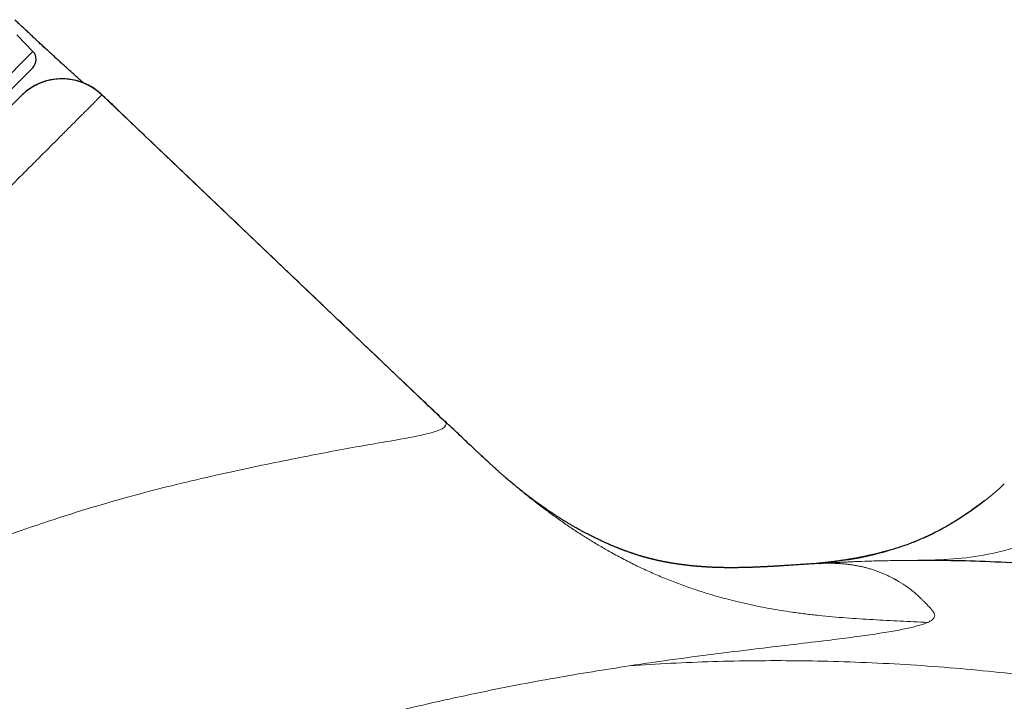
# Model space of a CAD drawing. Header units: millimetres. Extents: x 8 to 1329, y 12 to 1074.
# Tile 190 of 619: x 687 to 704, y 475 to 487. Entities that reach past the tile are written whole.
import ezdxf

# ---------------------------------------------------------------- set-up
doc = ezdxf.new("R2010")
doc.units = ezdxf.units.MM

msp = doc.modelspace()

# ---------------------------------------------------------------- linework, layer by layer
at = {"color": 7, "linetype": 'Continuous', "lineweight": 30}
for p, q in [((687.083, 486.067), (686.805, 486.355)), ((687.081, 485.787), (656.266, 454.972)), ((681.07, 479.493), (686.878, 485.301)), ((694.22, 479.656), (688.275, 485.318)), ((695.25, 478.709), (695.269, 478.692)), ((700.551, 477.223), (700.552, 477.223)), ((700.668, 477.231), (700.679, 477.231)), ((700.838, 477.252), (700.846, 477.253))]:
    msp.add_line(p, q, dxfattribs=at)
at = {"color": 252, "linetype": 'Continuous', "lineweight": 0}
for p, q in [((655.985, 454.969), (687.083, 486.067)), ((688.276, 485.319), (688.276, 485.319)), ((694.181, 479.696), (694.221, 479.658))]:
    msp.add_line(p, q, dxfattribs=at)
at = {"color": 7, "linetype": 'Continuous', "lineweight": 30}
for centre, radius, start, end in [((686.939, 485.928), 0.2, 315, 44), ((687.586, 484.595), 1, 46.3934, 134.9393)]:
    msp.add_arc(centre, radius, start, end, dxfattribs=at)
at = {"color": 252, "linetype": 'Continuous', "lineweight": 0}
msp.add_arc((700.397, 482.296), 5.063, 275.2136, 313.1273, dxfattribs=at)
at = {"color": 7, "linetype": 'Continuous', "lineweight": 30}
for points, knots in [([(687.965, 485.518), (687.952, 485.53), (687.924, 485.554), (687.877, 485.596), (687.825, 485.642), (687.769, 485.692), (687.709, 485.745), (687.648, 485.801), (687.585, 485.858), (687.52, 485.917), (687.454, 485.977), (687.386, 486.039), (687.32, 486.1), (687.256, 486.159), (687.197, 486.214), (687.136, 486.27), (687.075, 486.328), (687.013, 486.386), (686.954, 486.441), (686.898, 486.493), (686.844, 486.545), (686.801, 486.586), (686.776, 486.61), (686.77, 486.616)], [0, 0, 0, 0, 0.056089, 0.114657, 0.173943, 0.236661, 0.297741, 0.357227, 0.415223, 0.471849, 0.527236, 0.581526, 0.634868, 0.680274, 0.723316, 0.764175, 0.807324, 0.848198, 0.887059, 0.919778, 0.954403, 0.988676, 1, 1, 1, 1]), ([(694.18, 479.696), (694.061, 479.81), (693.773, 480.084), (693.32, 480.515), (692.828, 480.983), (692.35, 481.439), (691.886, 481.881), (691.435, 482.31), (690.984, 482.74), (690.534, 483.168), (690.086, 483.595), (689.655, 484.006), (689.24, 484.401), (688.842, 484.78), (688.522, 485.085), (688.336, 485.263), (688.276, 485.319)], [0, 0, 0, 0, 0.060735, 0.146306, 0.22956, 0.310498, 0.389118, 0.465423, 0.539412, 0.618125, 0.694037, 0.767149, 0.837462, 0.904976, 0.969693, 1, 1, 1, 1]), ([(695.269, 478.692), (695.267, 478.694), (695.261, 478.699), (695.25, 478.709), (695.237, 478.72), (695.222, 478.733), (695.205, 478.748), (695.187, 478.763), (695.169, 478.779), (695.147, 478.798), (695.126, 478.817), (695.096, 478.844), (695.056, 478.88), (695.016, 478.917), (694.988, 478.943), (694.965, 478.964), (694.94, 478.987), (694.914, 479.01), (694.89, 479.033), (694.863, 479.057), (694.835, 479.084), (694.805, 479.112), (694.775, 479.139), (694.745, 479.167), (694.71, 479.2), (694.659, 479.248), (694.59, 479.312), (694.503, 479.395), (694.399, 479.494), (694.294, 479.593), (694.225, 479.659), (694.196, 479.687)], [0, 0, 0, 0, 0.0473124, 0.1072114, 0.1612462, 0.2184127, 0.2672736, 0.3079067, 0.3404266, 0.3652715, 0.3879788, 0.4108174, 0.474283, 0.5386927, 0.5715669, 0.6027205, 0.6308703, 0.6502319, 0.6683002, 0.6853078, 0.7015289, 0.7172741, 0.7328783, 0.7442347, 0.7603627, 0.7817715, 0.8144971, 0.8549548, 0.9031988, 0.9592716, 1, 1, 1, 1]), ([(700.552, 477.223), (700.549, 477.223), (700.527, 477.222), (700.49, 477.219), (700.445, 477.216), (700.407, 477.214), (700.378, 477.212), (700.345, 477.21), (700.306, 477.207), (700.253, 477.204), (700.197, 477.2), (700.144, 477.196), (700.101, 477.194), (700.065, 477.191), (700.035, 477.189), (700.008, 477.188), (699.98, 477.186), (699.95, 477.184), (699.918, 477.182), (699.884, 477.18), (699.853, 477.178), (699.826, 477.177), (699.804, 477.176), (699.786, 477.175), (699.77, 477.174), (699.755, 477.173), (699.741, 477.172), (699.729, 477.172), (699.715, 477.171), (699.701, 477.17), (699.683, 477.169), (699.663, 477.169), (699.641, 477.168), (699.619, 477.167), (699.599, 477.166), (699.58, 477.165), (699.561, 477.164), (699.542, 477.163), (699.523, 477.163), (699.505, 477.162), (699.487, 477.162), (699.466, 477.161), (699.444, 477.16), (699.419, 477.159), (699.393, 477.159), (699.368, 477.158), (699.344, 477.158), (699.322, 477.157), (699.301, 477.157), (699.28, 477.157), (699.257, 477.156), (699.236, 477.156), (699.215, 477.156), (699.196, 477.156), (699.177, 477.156), (699.157, 477.156), (699.137, 477.156), (699.117, 477.156), (699.1, 477.156), (699.085, 477.156), (699.073, 477.156), (699.062, 477.156), (699.049, 477.156), (699.034, 477.156), (699.016, 477.157), (698.996, 477.157), (698.973, 477.157), (698.95, 477.158), (698.927, 477.159), (698.904, 477.159), (698.881, 477.16), (698.86, 477.161), (698.841, 477.162), (698.824, 477.162), (698.806, 477.163), (698.787, 477.164), (698.767, 477.165), (698.746, 477.166), (698.727, 477.167), (698.71, 477.168), (698.696, 477.169), (698.684, 477.17), (698.672, 477.171), (698.659, 477.172), (698.644, 477.173), (698.626, 477.174), (698.607, 477.175), (698.588, 477.177), (698.571, 477.178), (698.557, 477.179), (698.544, 477.18), (698.532, 477.182), (698.517, 477.183), (698.498, 477.185), (698.478, 477.187), (698.459, 477.189), (698.442, 477.19), (698.423, 477.192), (698.403, 477.194), (698.383, 477.197), (698.363, 477.199), (698.344, 477.201), (698.327, 477.204), (698.313, 477.205), (698.3, 477.207), (698.288, 477.209), (698.275, 477.21), (698.26, 477.212), (698.242, 477.215), (698.223, 477.218), (698.203, 477.22), (698.183, 477.223), (698.164, 477.226), (698.146, 477.229), (698.132, 477.232), (698.12, 477.233), (698.11, 477.235), (698.1, 477.237), (698.089, 477.239), (698.076, 477.241), (698.062, 477.243), (698.046, 477.246), (698.03, 477.249), (698.014, 477.252), (698, 477.255), (697.988, 477.257), (697.977, 477.259), (697.968, 477.261), (697.959, 477.263), (697.95, 477.265), (697.942, 477.267), (697.934, 477.268), (697.925, 477.27), (697.916, 477.272), (697.905, 477.274), (697.893, 477.277), (697.879, 477.28), (697.865, 477.283), (697.851, 477.286), (697.837, 477.289), (697.825, 477.292), (697.814, 477.295), (697.803, 477.298), (697.791, 477.3), (697.781, 477.303), (697.771, 477.305), (697.761, 477.308), (697.751, 477.31), (697.74, 477.313), (697.727, 477.317), (697.711, 477.32), (697.695, 477.325), (697.677, 477.33), (697.66, 477.335), (697.642, 477.339), (697.626, 477.344), (697.613, 477.348), (697.602, 477.351), (697.593, 477.354), (697.583, 477.357), (697.57, 477.36), (697.554, 477.365), (697.535, 477.371), (697.514, 477.378), (697.492, 477.385), (697.472, 477.392), (697.453, 477.398), (697.437, 477.403), (697.424, 477.407), (697.414, 477.411), (697.403, 477.415), (697.389, 477.419), (697.373, 477.425), (697.353, 477.432), (697.333, 477.439), (697.315, 477.446), (697.299, 477.452), (697.285, 477.457), (697.273, 477.462), (697.262, 477.466), (697.25, 477.47), (697.237, 477.475), (697.222, 477.481), (697.207, 477.487), (697.191, 477.494), (697.173, 477.501), (697.155, 477.508), (697.134, 477.516), (697.112, 477.526), (697.089, 477.535), (697.067, 477.545), (697.048, 477.553), (697.031, 477.56), (697.011, 477.569), (696.986, 477.58), (696.956, 477.593), (696.925, 477.607), (696.894, 477.622), (696.864, 477.636), (696.832, 477.651), (696.798, 477.668), (696.763, 477.685), (696.727, 477.703), (696.693, 477.72), (696.661, 477.737), (696.633, 477.752), (696.609, 477.764), (696.586, 477.776), (696.564, 477.789), (696.539, 477.802), (696.51, 477.818), (696.481, 477.834), (696.451, 477.851), (696.425, 477.866), (696.403, 477.879), (696.383, 477.89), (696.363, 477.902), (696.343, 477.914), (696.321, 477.927), (696.297, 477.941), (696.272, 477.957), (696.248, 477.971), (696.228, 477.983), (696.212, 477.993), (696.199, 478.001), (696.187, 478.009), (696.174, 478.017), (696.158, 478.027), (696.137, 478.041), (696.113, 478.056), (696.087, 478.073), (696.06, 478.091), (696.032, 478.11), (696.004, 478.128), (695.977, 478.146), (695.951, 478.165), (695.921, 478.186), (695.891, 478.207), (695.859, 478.229), (695.826, 478.253), (695.789, 478.28), (695.751, 478.308), (695.714, 478.336), (695.678, 478.362), (695.646, 478.387), (695.617, 478.409), (695.591, 478.429), (695.569, 478.447), (695.544, 478.466), (695.514, 478.49), (695.481, 478.516), (695.449, 478.542), (695.423, 478.564), (695.407, 478.577), (695.398, 478.584), (695.392, 478.589), (695.383, 478.596), (695.373, 478.605), (695.359, 478.616), (695.343, 478.63), (695.322, 478.648), (695.296, 478.669), (695.272, 478.69), (695.256, 478.703), (695.25, 478.708)], [0, 0, 0, 0, 0.000632, 0.004065, 0.006981, 0.009381, 0.011267, 0.012642, 0.016091, 0.020882, 0.026179, 0.031072, 0.036057, 0.03949, 0.042845, 0.045996, 0.049036, 0.052672, 0.057047, 0.061834, 0.066064, 0.069676, 0.072677, 0.075213, 0.07759, 0.079695, 0.081668, 0.083511, 0.085377, 0.087802, 0.090532, 0.093756, 0.097407, 0.100978, 0.104362, 0.107553, 0.110486, 0.114083, 0.117179, 0.120126, 0.123345, 0.126907, 0.130827, 0.135228, 0.140106, 0.145041, 0.149352, 0.153035, 0.15714, 0.161205, 0.165348, 0.170154, 0.173554, 0.17723, 0.181141, 0.185254, 0.189098, 0.193364, 0.196924, 0.199783, 0.20195, 0.204133, 0.206855, 0.210111, 0.213899, 0.218214, 0.223037, 0.228023, 0.23302, 0.238028, 0.242945, 0.247762, 0.251909, 0.255443, 0.259215, 0.263524, 0.268328, 0.273094, 0.277318, 0.281004, 0.284156, 0.286779, 0.289114, 0.29199, 0.295421, 0.299404, 0.30391, 0.308219, 0.311997, 0.315248, 0.317976, 0.320375, 0.324092, 0.328554, 0.333755, 0.337446, 0.341444, 0.345753, 0.350371, 0.35524, 0.359761, 0.364437, 0.368414, 0.371695, 0.374285, 0.376942, 0.380123, 0.383861, 0.388154, 0.392977, 0.397902, 0.403089, 0.408108, 0.412642, 0.416663, 0.419466, 0.421957, 0.42464, 0.42797, 0.431487, 0.435516, 0.440054, 0.44504, 0.449677, 0.453717, 0.457163, 0.46017, 0.463044, 0.465795, 0.468421, 0.470925, 0.473306, 0.475855, 0.478963, 0.48263, 0.486398, 0.490614, 0.495278, 0.500128, 0.504479, 0.508295, 0.511578, 0.515481, 0.519165, 0.522635, 0.52589, 0.528938, 0.532334, 0.536187, 0.540669, 0.545779, 0.551509, 0.5572, 0.563624, 0.569308, 0.574394, 0.578906, 0.58205, 0.584842, 0.587749, 0.591155, 0.59621, 0.602069, 0.608509, 0.614538, 0.620285, 0.625396, 0.629851, 0.632818, 0.635403, 0.638081, 0.641414, 0.645399, 0.650039, 0.655331, 0.659731, 0.663467, 0.666537, 0.669017, 0.671446, 0.67393, 0.676929, 0.680006, 0.683167, 0.686751, 0.690056, 0.69375, 0.697834, 0.702307, 0.707069, 0.711326, 0.715032, 0.718186, 0.721076, 0.725896, 0.731264, 0.736715, 0.741887, 0.74683, 0.751785, 0.756499, 0.76124, 0.766, 0.770663, 0.7748, 0.77847, 0.781532, 0.78402, 0.786634, 0.78965, 0.793006, 0.796743, 0.800346, 0.803553, 0.806077, 0.80828, 0.810392, 0.812893, 0.815803, 0.819124, 0.822843, 0.826367, 0.829108, 0.831454, 0.833399, 0.834943, 0.836544, 0.839395, 0.843108, 0.847689, 0.852501, 0.857587, 0.86278, 0.868043, 0.872829, 0.876955, 0.881288, 0.885666, 0.890267, 0.895165, 0.900453, 0.906051, 0.911268, 0.916387, 0.92105, 0.925461, 0.929612, 0.933532, 0.937661, 0.942454, 0.947928, 0.953494, 0.95831, 0.962356, 0.964088, 0.965913, 0.968218, 0.971007, 0.974284, 0.978053, 0.983231, 0.989133, 0.995768, 1, 1, 1, 1]), ([(703.517, 478.315), (703.516, 478.314), (703.513, 478.312), (703.508, 478.308), (703.499, 478.301), (703.488, 478.293), (703.475, 478.283), (703.461, 478.272), (703.447, 478.262), (703.436, 478.253), (703.427, 478.246), (703.417, 478.239), (703.404, 478.229), (703.385, 478.215), (703.359, 478.195), (703.327, 478.172), (703.281, 478.139), (703.222, 478.097), (703.151, 478.049), (703.083, 478.004), (703.02, 477.964), (702.956, 477.925), (702.891, 477.886), (702.815, 477.843), (702.729, 477.796), (702.634, 477.747), (702.536, 477.7), (702.437, 477.656), (702.335, 477.613), (702.23, 477.572), (702.127, 477.535), (702.025, 477.501), (701.93, 477.471), (701.84, 477.445), (701.754, 477.422), (701.673, 477.401), (701.602, 477.384), (701.541, 477.37), (701.491, 477.359), (701.45, 477.351), (701.411, 477.343), (701.369, 477.335), (701.321, 477.326), (701.267, 477.316), (701.208, 477.305), (701.151, 477.296), (701.099, 477.288), (701.056, 477.281), (701.022, 477.276), (700.994, 477.272), (700.973, 477.269), (700.959, 477.267), (700.945, 477.265), (700.927, 477.263), (700.911, 477.261), (700.891, 477.258), (700.869, 477.255), (700.851, 477.253), (700.841, 477.252), (700.838, 477.251)], [0, 0, 0, 0, 0.008599, 0.029405, 0.047264, 0.062699, 0.074863, 0.083898, 0.089371, 0.091502, 0.093377, 0.095177, 0.097698, 0.10189, 0.107736, 0.115162, 0.122879, 0.137329, 0.151354, 0.165924, 0.181806, 0.19911, 0.217706, 0.237626, 0.266267, 0.297279, 0.330609, 0.364701, 0.400732, 0.438556, 0.477234, 0.513535, 0.547075, 0.57785, 0.608554, 0.636049, 0.660454, 0.681905, 0.700547, 0.71388, 0.728561, 0.74559, 0.76487, 0.786288, 0.810218, 0.83765, 0.860971, 0.881654, 0.899917, 0.916676, 0.923055, 0.92925, 0.935264, 0.941574, 0.950401, 0.962027, 0.976434, 0.99359, 1, 1, 1, 1]), ([(700.679, 477.231), (700.677, 477.231), (700.632, 477.229), (700.59, 477.226), (700.551, 477.223)], [0, 0, 0, 0, 0.058276, 1, 1, 1, 1]), ([(700.846, 477.252), (700.844, 477.252), (700.837, 477.251), (700.825, 477.25), (700.809, 477.248), (700.79, 477.246), (700.773, 477.244), (700.758, 477.242), (700.745, 477.24), (700.735, 477.239), (700.722, 477.238), (700.707, 477.236), (700.693, 477.235), (700.681, 477.234), (700.672, 477.233), (700.664, 477.232), (700.656, 477.231), (700.649, 477.23), (700.641, 477.23), (700.634, 477.229), (700.627, 477.228), (700.623, 477.228), (700.621, 477.228), (700.621, 477.228)], [0, 0, 0, 0, 0.033132, 0.096361, 0.147494, 0.186818, 0.219837, 0.250362, 0.293596, 0.339248, 0.397464, 0.459998, 0.524545, 0.581084, 0.630229, 0.674553, 0.714791, 0.760436, 0.815451, 0.879779, 0.943334, 0.997846, 1, 1, 1, 1]), ([(708.911, 476.297), (708.696, 476.363), (708.268, 476.495), (707.645, 476.675), (707.027, 476.834), (706.453, 476.996), (705.824, 477.113), (705.163, 477.157), (704.444, 477.218), (703.697, 477.256), (703.012, 477.279), (702.578, 477.281), (702.362, 477.282)], [0, 0, 0, 0, 0.083267, 0.166575, 0.249748, 0.332993, 0.417695, 0.501355, 0.625922, 0.750795, 0.875416, 1, 1, 1, 1])]:
    msp.add_open_spline(points, degree=3, knots=knots, dxfattribs=at)
msp.add_open_spline([(688.275, 485.318), (688.243, 485.347), (688.178, 485.404), (688.069, 485.472), (687.952, 485.527), (687.829, 485.567), (687.702, 485.59), (687.573, 485.597), (687.444, 485.587), (687.318, 485.561), (687.196, 485.518), (687.08, 485.46), (686.973, 485.389), (686.91, 485.33), (686.878, 485.301)], degree=3, dxfattribs=at)
at = {"color": 252, "linetype": 'Continuous', "lineweight": 0}
for points, knots in [([(688.275, 485.318), (688.274, 485.317), (688.273, 485.316), (688.26, 485.304), (688.24, 485.284), (688.213, 485.257), (688.179, 485.223), (688.139, 485.182), (688.092, 485.135), (688.039, 485.082), (687.981, 485.024), (687.918, 484.961), (687.849, 484.893), (687.777, 484.82), (687.701, 484.744), (687.622, 484.666), (687.539, 484.582), (687.452, 484.495), (687.362, 484.405), (687.269, 484.312), (687.172, 484.215), (687.038, 484.081), (686.887, 483.93), (686.718, 483.761), (686.571, 483.614), (686.417, 483.461), (686.261, 483.305), (686.103, 483.147), (685.944, 482.987), (685.779, 482.822), (685.613, 482.657), (685.448, 482.491), (685.283, 482.326), (685.114, 482.157), (684.944, 481.987), (684.773, 481.816), (684.601, 481.645), (684.426, 481.47), (684.19, 481.233), (683.944, 480.987), (683.688, 480.731), (683.485, 480.529), (683.279, 480.323), (683.069, 480.113), (682.856, 479.899), (682.639, 479.682), (682.419, 479.462), (682.269, 479.312), (682.194, 479.238)], [0, 0, 0, 0, 0.024667, 0.049335, 0.074052, 0.098769, 0.121932, 0.145096, 0.168301, 0.191506, 0.213108, 0.234711, 0.256347, 0.277983, 0.297842, 0.317701, 0.337586, 0.357471, 0.376297, 0.395123, 0.413971, 0.432819, 0.46987, 0.493034, 0.516197, 0.539402, 0.562607, 0.58421, 0.605812, 0.627448, 0.649084, 0.668943, 0.688802, 0.708687, 0.728572, 0.747398, 0.766224, 0.785072, 0.803921, 0.840971, 0.860804, 0.880644, 0.90051, 0.920375, 0.940267, 0.960158, 0.980076, 1, 1, 1, 1]), ([(661.45, 448.822), (661.498, 448.806), (661.589, 448.777), (661.738, 449.013), (661.831, 449.255), (661.885, 449.408), (661.943, 449.587), (662.005, 449.79), (662.073, 450.018), (662.146, 450.273), (662.231, 450.571), (662.334, 450.96), (662.476, 451.492), (662.651, 452.088), (662.85, 452.71), (663.058, 453.319), (663.311, 454.016), (663.617, 454.807), (664.008, 455.768), (664.49, 456.865), (665.066, 458.051), (665.67, 459.2), (666.291, 460.299), (666.92, 461.341), (667.747, 462.623), (668.825, 464.147), (670.203, 465.899), (671.65, 467.556), (673.182, 469.13), (674.8, 470.624), (676.217, 471.804), (677.377, 472.694), (678.262, 473.336), (679.158, 473.947), (680.172, 474.597), (681.329, 475.281), (682.645, 475.989), (684.022, 476.658), (685.446, 477.274), (686.929, 477.828), (688.41, 478.302), (689.845, 478.67), (691.141, 478.948), (692.271, 479.173), (693.182, 479.33), (693.838, 479.443), (694.219, 479.563), (694.219, 479.625), (694.22, 479.656)], [0, 0, 0, 0, 0.033064, 0.062483, 0.070798, 0.079313, 0.088031, 0.096956, 0.106091, 0.115439, 0.125002, 0.136529, 0.151782, 0.170762, 0.183938, 0.198455, 0.21431, 0.231503, 0.250032, 0.274182, 0.296997, 0.318484, 0.338649, 0.357501, 0.375049, 0.407845, 0.439564, 0.470285, 0.500087, 0.530892, 0.561946, 0.577599, 0.593346, 0.609196, 0.625158, 0.647105, 0.670559, 0.695541, 0.722065, 0.750148, 0.781315, 0.812553, 0.843892, 0.875044, 0.907597, 0.937508, 0.967473, 1, 1, 1, 1]), ([(702.362, 477.282), (702.567, 477.286), (702.973, 477.296), (703.575, 477.374), (704.159, 477.529), (704.721, 477.758), (705.253, 478.066), (705.752, 478.442), (706.208, 478.892), (706.485, 479.224), (706.626, 479.393)], [0, 0, 0, 0, 0.127981, 0.252701, 0.376842, 0.500571, 0.624287, 0.748309, 0.87236, 1, 1, 1, 1]), ([(695.269, 478.692), (695.301, 478.666), (695.395, 478.585), (695.551, 478.456), (695.74, 478.305), (695.926, 478.163), (696.11, 478.028), (696.291, 477.901), (696.475, 477.778), (696.661, 477.659), (696.848, 477.545), (697.049, 477.429), (697.264, 477.312), (697.493, 477.196), (697.724, 477.088), (697.959, 476.986), (698.199, 476.891), (698.443, 476.803), (698.689, 476.722), (698.937, 476.649), (699.171, 476.588), (699.388, 476.536), (699.587, 476.493), (699.788, 476.454), (699.99, 476.419), (700.201, 476.387), (700.422, 476.357), (700.654, 476.331), (700.887, 476.308), (701.121, 476.289), (701.355, 476.273), (701.59, 476.259), (701.825, 476.246), (702.061, 476.234), (702.297, 476.223), (702.454, 476.215), (702.533, 476.21)], [0, 0, 0, 0, 0.012645, 0.038153, 0.064409, 0.091592, 0.117936, 0.14526, 0.173556, 0.20279, 0.232912, 0.263855, 0.301238, 0.339417, 0.378174, 0.41728, 0.457243, 0.497068, 0.536497, 0.57528, 0.613176, 0.642199, 0.67048, 0.697952, 0.724562, 0.750269, 0.778368, 0.805398, 0.831494, 0.856789, 0.881419, 0.905534, 0.92932, 0.952928, 0.976464, 1, 1, 1, 1]), ([(700.552, 477.223), (700.566, 477.224), (700.62, 477.228), (700.674, 477.23), (700.713, 477.231)], [0, 0, 0, 0, 0.263717, 1, 1, 1, 1]), ([(700.679, 477.231), (700.681, 477.232), (700.69, 477.232), (700.71, 477.233), (700.738, 477.235), (700.771, 477.237), (700.797, 477.239), (700.816, 477.24), (700.827, 477.24), (700.838, 477.241), (700.85, 477.241), (700.862, 477.242), (700.941, 477.246), (701.092, 477.254), (701.252, 477.26), (701.333, 477.263)], [0, 0, 0, 0, 0.0086564, 0.0481416, 0.0993516, 0.1514296, 0.211782, 0.2289561, 0.2466977, 0.2650071, 0.2838841, 0.3033288, 0.3233412, 0.6616518, 1, 1, 1, 1]), ([(701.333, 477.263), (701.23, 477.258), (701.023, 477.249), (700.817, 477.237), (700.713, 477.231)], [0, 0, 0, 0, 0.499225, 1, 1, 1, 1]), ([(700.713, 477.231), (700.735, 477.232), (700.78, 477.233), (700.847, 477.233), (700.916, 477.232), (700.987, 477.229), (701.059, 477.224), (701.128, 477.218), (701.193, 477.21), (701.253, 477.202), (701.315, 477.191), (701.376, 477.179), (701.437, 477.165), (701.499, 477.148), (701.563, 477.129), (701.627, 477.108), (701.688, 477.086), (701.746, 477.062), (701.803, 477.038), (701.859, 477.013), (701.91, 476.987), (701.945, 476.969), (701.963, 476.959), (701.969, 476.956), (701.974, 476.953), (701.98, 476.95), (701.985, 476.947), (702.044, 476.914), (702.15, 476.849), (702.267, 476.761), (702.333, 476.704), (702.356, 476.684), (702.359, 476.682), (702.36, 476.681), (702.36, 476.68), (702.361, 476.68), (702.362, 476.679), (702.364, 476.677), (702.368, 476.674), (702.373, 476.669), (702.38, 476.662), (702.389, 476.653), (702.4, 476.643), (702.412, 476.631), (702.425, 476.618), (702.44, 476.603), (702.456, 476.587), (702.474, 476.569), (702.493, 476.55), (702.513, 476.529), (702.535, 476.506), (702.558, 476.481), (702.576, 476.463), (702.586, 476.451), (702.59, 476.447), (702.593, 476.444), (702.595, 476.441), (702.598, 476.438), (702.604, 476.43), (702.613, 476.42), (702.623, 476.407), (702.631, 476.394), (702.639, 476.382), (702.646, 476.369), (702.653, 476.352), (702.659, 476.329), (702.652, 476.299), (702.629, 476.268), (702.592, 476.238), (702.552, 476.219), (702.533, 476.209)], [0, 0, 0, 0, 0.021413, 0.043928, 0.067546, 0.092272, 0.118108, 0.145057, 0.167007, 0.189634, 0.212934, 0.236897, 0.261098, 0.284561, 0.311959, 0.338531, 0.364281, 0.38921, 0.41332, 0.438897, 0.463487, 0.484311, 0.486981, 0.489638, 0.492283, 0.494914, 0.497532, 0.500137, 0.579063, 0.657307, 0.695623, 0.698427, 0.700151, 0.700255, 0.700466, 0.700784, 0.701208, 0.702629, 0.704644, 0.708312, 0.713065, 0.718903, 0.725825, 0.733833, 0.742926, 0.752618, 0.763299, 0.774967, 0.787624, 0.801269, 0.815901, 0.831519, 0.848122, 0.850887, 0.852956, 0.855004, 0.857031, 0.859036, 0.86102, 0.870088, 0.877785, 0.885107, 0.893333, 0.901027, 0.908189, 0.923407, 0.943103, 0.962901, 0.981861, 1, 1, 1, 1]), ([(701.333, 477.263), (701.411, 477.266), (701.569, 477.271), (701.821, 477.277), (702.085, 477.281), (702.269, 477.281), (702.362, 477.282)], [0, 0, 0, 0, 0.2499475, 0.4999416, 0.7499586, 1, 1, 1, 1]), ([(702.533, 476.21), (702.486, 476.193), (702.391, 476.157), (702.176, 476.105), (701.912, 476.055), (701.593, 476.005), (701.225, 475.954), (700.78, 475.898), (700.249, 475.834), (699.623, 475.76), (698.933, 475.676), (698.19, 475.58), (697.651, 475.501), (697.381, 475.462)], [0, 0, 0, 0, 0.083233, 0.166474, 0.249731, 0.333011, 0.416318, 0.499644, 0.599649, 0.699675, 0.799729, 0.899834, 1, 1, 1, 1]), ([(697.381, 475.462), (696.961, 475.395), (696.119, 475.263), (694.731, 474.995), (693.269, 474.664), (691.733, 474.255), (690.231, 473.785), (688.783, 473.263), (687.404, 472.699), (686.014, 472.057), (684.621, 471.334), (683.231, 470.533), (681.854, 469.651), (680.502, 468.687), (679.184, 467.647), (677.904, 466.539), (676.67, 465.371), (675.491, 464.147), (674.379, 462.87), (673.339, 461.552), (672.369, 460.206), (671.467, 458.844), (670.638, 457.472), (669.881, 456.096), (669.442, 455.187), (669.222, 454.733)], [0, 0, 0, 0, 0.049804, 0.099631, 0.149483, 0.199373, 0.249316, 0.290961, 0.332617, 0.374295, 0.415993, 0.457692, 0.499409, 0.541138, 0.582851, 0.624575, 0.666323, 0.708085, 0.749834, 0.791561, 0.833267, 0.874969, 0.916666, 0.958346, 1, 1, 1, 1]), ([(733.272, 442.125), (733.272, 442.127), (733.272, 442.159), (733.273, 442.221), (733.274, 442.314), (733.276, 442.408), (733.278, 442.557), (733.279, 442.76), (733.277, 443.084), (733.271, 443.475), (733.255, 444.056), (733.222, 444.757), (733.164, 445.548), (733.09, 446.307), (733.002, 447.036), (732.898, 447.762), (732.772, 448.519), (732.623, 449.303), (732.447, 450.116), (732.25, 450.923), (732.034, 451.725), (731.797, 452.523), (731.541, 453.315), (731.265, 454.1), (730.981, 454.851), (730.69, 455.566), (730.394, 456.248), (730.082, 456.925), (729.755, 457.596), (729.415, 458.256), (729.064, 458.901), (728.701, 459.534), (728.323, 460.159), (727.912, 460.804), (727.467, 461.469), (726.984, 462.149), (726.484, 462.815), (725.967, 463.468), (725.433, 464.107), (724.883, 464.732), (724.316, 465.341), (723.735, 465.935), (723.138, 466.514), (722.524, 467.079), (721.897, 467.628), (721.255, 468.16), (720.6, 468.676), (719.932, 469.174), (719.254, 469.655), (718.562, 470.119), (717.858, 470.566), (717.143, 470.995), (716.418, 471.407), (715.682, 471.8), (714.935, 472.175), (714.18, 472.531), (713.418, 472.868), (712.691, 473.17), (712, 473.439), (711.347, 473.679), (710.822, 473.86), (710.428, 473.989), (710.167, 474.072), (709.905, 474.153), (709.642, 474.232), (709.378, 474.309), (709.147, 474.376), (708.943, 474.43), (708.764, 474.475), (708.577, 474.52), (708.389, 474.565), (708.204, 474.608), (707.937, 474.67), (707.587, 474.747), (707.121, 474.843), (706.626, 474.938), (706.103, 475.031), (705.504, 475.128), (704.823, 475.227), (704.06, 475.32), (703.295, 475.399), (702.531, 475.461), (701.766, 475.508), (701.012, 475.537), (700.274, 475.552), (699.549, 475.552), (698.825, 475.537), (698.101, 475.509), (697.621, 475.477), (697.381, 475.461)], [0, 0, 0, 0, 0.000095, 0.001722, 0.003402, 0.005114, 0.006835, 0.011509, 0.016128, 0.024402, 0.032756, 0.047686, 0.062525, 0.075791, 0.089087, 0.102375, 0.115648, 0.13071, 0.145751, 0.16078, 0.175813, 0.190867, 0.205941, 0.221013, 0.236056, 0.249503, 0.262949, 0.276426, 0.289961, 0.303494, 0.316697, 0.329866, 0.343077, 0.35633, 0.371421, 0.386522, 0.4016, 0.416646, 0.431732, 0.446835, 0.461856, 0.47687, 0.491942, 0.50703, 0.522123, 0.537221, 0.552312, 0.567383, 0.582428, 0.597481, 0.612583, 0.627724, 0.642752, 0.657867, 0.673006, 0.688119, 0.703198, 0.718256, 0.730842, 0.743433, 0.756037, 0.760995, 0.765957, 0.770924, 0.775892, 0.780849, 0.785852, 0.788924, 0.792326, 0.795872, 0.799374, 0.802816, 0.80622, 0.814223, 0.822302, 0.832005, 0.841639, 0.851102, 0.864956, 0.879009, 0.892856, 0.906701, 0.92059, 0.934518, 0.947648, 0.960672, 0.973883, 0.986949, 1, 1, 1, 1])]:
    msp.add_open_spline(points, degree=3, knots=knots, dxfattribs=at)

doc.saveas('drawing.dxf')
